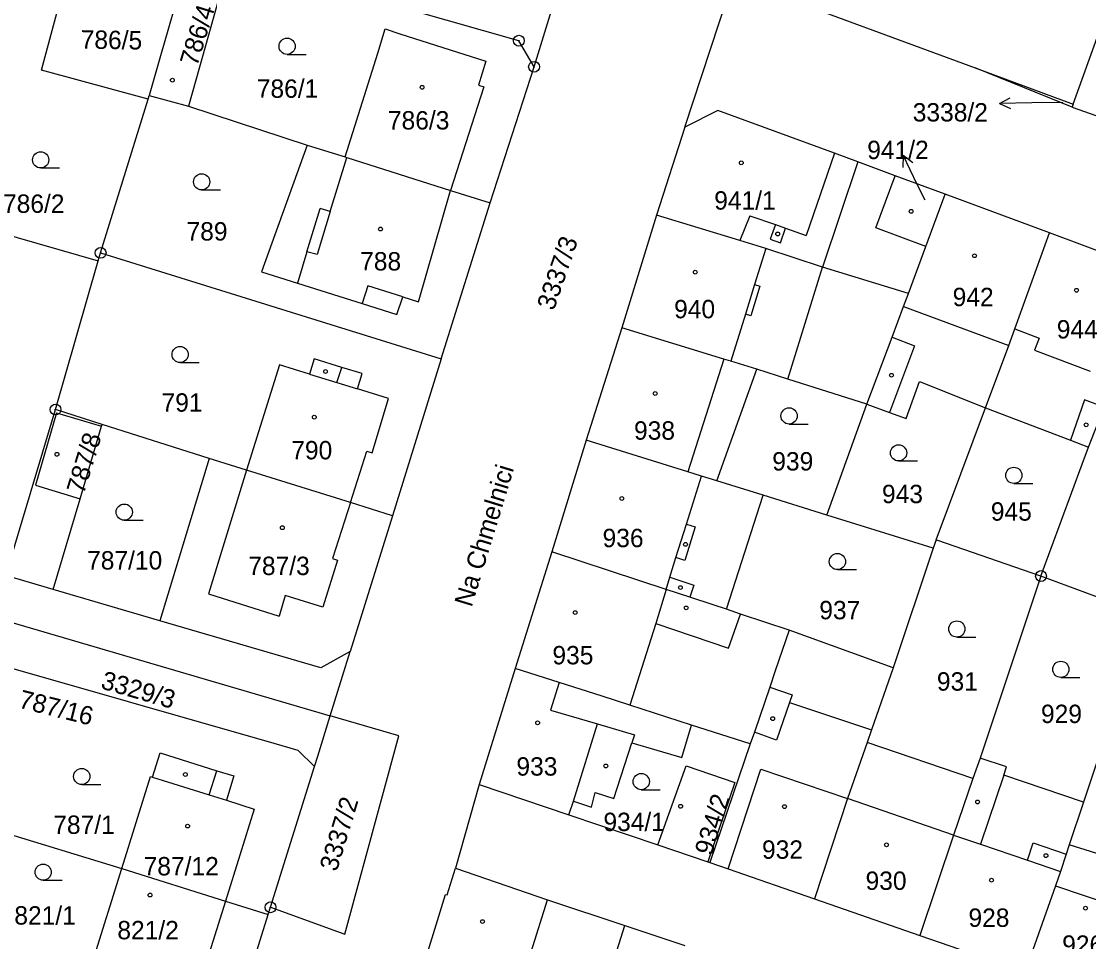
# Model space of a CAD drawing. Extents: x -733394 to -722299, y -1082822 to -1075049.
# Drawn here: x -727903.3 to -727804.6, y -1079499 to -1079413.8 of the extents above; entities that cross this region are included whole.
import ezdxf

# ---------------------------------------------------------------- set-up
doc = ezdxf.new("R2010")
doc.units = 0
for name, color, linetype in [('Hranice parcel', 7, 'Continuous'), ('Parcelní čísla', 7, 'Continuous'), ('Pop  PČ popisy', 7, 'Continuous'), ('Vnitřní kresba', 7, 'Continuous'), ('Značky bodu BP', 7, 'Continuous'), ('Značky budov', 7, 'Continuous'), ('Značky kultur', 7, 'Continuous')]:
    doc.layers.add(name, color=color, linetype=linetype)

msp = doc.modelspace()

# ---------------------------------------------------------------- linework, layer by layer
at = {"layer": 'Hranice parcel'}
for p, q in [((-727855.89, -1079418.05), (-727851.19, -1079402.75)), ((-727841.94, -1079423.64), (-727836.62, -1079407.4)), ((-727859.95, -1079430.64), (-727855.89, -1079418.05)), ((-727806.11, -1079421.77), (-727815.08, -1079418.16)), ((-727815.08, -1079418.16), (-727806.02, -1079421.52)), ((-727895.99, -1079435.26), (-727891.6, -1079421.04)), ((-727891.6, -1079421.04), (-727891.5, -1079420.7)), ((-727891.5, -1079420.7), (-727887.86, -1079421.69)), ((-727887.86, -1079421.69), (-727876.87, -1079425.31)), ((-727806.02, -1079421.52), (-727806.11, -1079421.77)), ((-727806.11, -1079421.77), (-727795.97, -1079425.43)), ((-727841.94, -1079423.64), (-727844.55, -1079431.77)), ((-727876.87, -1079425.31), (-727873.37, -1079426.39)), ((-727817.87, -1079429.83), (-727822.49, -1079428.13)), ((-727863.62, -1079429.48), (-727859.95, -1079430.64)), ((-727819.64, -1079434.67), (-727817.87, -1079429.83)), ((-727808.21, -1079433.41), (-727817.87, -1079429.83)), ((-727864.47, -1079445.07), (-727859.95, -1079430.64)), ((-727911.52, -1079431.59), (-727896.21, -1079435.99)), ((-727844.55, -1079431.77), (-727847.78, -1079442.2)), ((-727798.56, -1079437.03), (-727808.21, -1079433.41)), ((-727896.21, -1079435.99), (-727895.99, -1079435.26)), ((-727895.99, -1079435.26), (-727864.47, -1079445.07)), ((-727821.25, -1079439.02), (-727819.64, -1079434.67)), ((-727900.16, -1079449.75), (-727896.21, -1079435.99)), ((-727847.78, -1079442.2), (-727851.06, -1079452.58)), ((-727864.47, -1079445.07), (-727868.97, -1079459.58)), ((-727838.98, -1079456.35), (-727835.28, -1079446.03)), ((-727904.76, -1079465.11), (-727900.16, -1079449.75)), ((-727895.86, -1079451.12), (-727900.16, -1079449.75)), ((-727828.8, -1079459.52), (-727825.09, -1079449.24)), ((-727818.7, -1079461.81), (-727814.13, -1079449.59)), ((-727885.95, -1079454.27), (-727895.86, -1079451.12)), ((-727851.06, -1079452.58), (-727854.23, -1079462.92)), ((-727885.95, -1079454.27), (-727890.51, -1079469.28)), ((-727882.5, -1079455.37), (-727885.95, -1079454.27)), ((-727872.88, -1079458.36), (-727882.5, -1079455.37)), ((-727834.7, -1079457.68), (-727838.98, -1079456.35)), ((-727838.09, -1079468.22), (-727834.7, -1079457.68)), ((-727828.8, -1079459.52), (-727834.7, -1079457.68)), ((-727900.39, -1079466.39), (-727897.87, -1079458.02)), ((-727868.97, -1079459.58), (-727872.88, -1079458.36)), ((-727868.97, -1079459.58), (-727872.89, -1079472.12)), ((-727818.98, -1079462.57), (-727828.8, -1079459.52)), ((-727818.7, -1079461.81), (-727818.98, -1079462.57)), ((-727854.23, -1079462.92), (-727857.63, -1079473.69)), ((-727818.98, -1079462.57), (-727822.66, -1079473.65)), ((-727900.39, -1079466.39), (-727904.76, -1079465.11)), ((-727808.99, -1079465.15), (-727814.62, -1079481.99)), ((-727799.3, -1079468.79), (-727808.99, -1079465.15)), ((-727890.51, -1079469.28), (-727900.39, -1079466.39)), ((-727799.3, -1079468.79), (-727805.06, -1079486.07)), ((-727875.63, -1079473.64), (-727890.51, -1079469.28)), ((-727822.66, -1079473.65), (-727832.29, -1079470.16)), ((-727872.89, -1079472.12), (-727875.63, -1079473.64)), ((-727874.74, -1079478.07), (-727872.89, -1079472.12)), ((-727857.63, -1079473.69), (-727860.98, -1079484.42)), ((-727835.88, -1079480.68), (-727841.31, -1079478.93)), ((-727835.88, -1079480.68), (-727839.62, -1079491.64)), ((-727815.3, -1079483.89), (-727825.08, -1079480.55)), ((-727814.62, -1079481.99), (-727815.3, -1079483.89)), ((-727880.27, -1079495.79), (-727876.2, -1079482.76)), ((-727860.98, -1079484.42), (-727863.16, -1079492.16)), ((-727860.98, -1079484.42), (-727852.66, -1079487.24)), ((-727805.06, -1079486.07), (-727806.37, -1079490.01)), ((-727911.13, -1079486.97), (-727894.02, -1079492.21)), ((-727852.66, -1079487.24), (-727844.43, -1079490.02)), ((-727844.43, -1079490.02), (-727839.8, -1079491.58)), ((-727796.58, -1079493.12), (-727806.37, -1079490.01)), ((-727894.02, -1079492.21), (-727884.43, -1079495.21)), ((-727839.8, -1079491.58), (-727839.62, -1079491.64)), ((-727884.43, -1079495.21), (-727880.48, -1079496.45)), ((-727829.93, -1079495), (-727820.21, -1079498.39)), ((-727884.67, -1079509.87), (-727880.48, -1079496.45)), ((-727880.48, -1079496.45), (-727880.27, -1079495.79)), ((-727847.49, -1079497.47), (-727841.94, -1079499.32)), ((-727820.21, -1079498.39), (-727810.44, -1079501.74))]:
    msp.add_line(p, q, dxfattribs=at)
for points in [[(-727891.6, -1079421.04), (-727901.46, -1079418.35), (-727898.94, -1079408.94), (-727894.75, -1079410.04), (-727894.06, -1079407.57), (-727888.18, -1079409.19)], [(-727855.89, -1079418.05), (-727857.29, -1079415.64), (-727887.56, -1079407.03)], [(-727836.62, -1079407.4), (-727835.54, -1079410.59), (-727815.08, -1079418.16)], [(-727888.56, -1079410.5), (-727890.44, -1079417.03), (-727891.5, -1079420.7)], [(-727888.56, -1079410.5), (-727885.02, -1079411.58), (-727886.84, -1079418.07), (-727887.86, -1079421.69)], [(-727873.37, -1079426.39), (-727870.34, -1079416.8), (-727869.66, -1079414.55), (-727868.3, -1079415.01), (-727860.34, -1079417.53), (-727861.03, -1079419.74), (-727860.55, -1079419.89), (-727863.62, -1079429.48)], [(-727806.02, -1079421.52), (-727803.51, -1079414.56), (-727793.37, -1079418.23)], [(-727822.49, -1079428.13), (-727825.93, -1079426.83), (-727828.08, -1079426.03), (-727838.89, -1079422.08), (-727841.94, -1079423.64)], [(-727876.87, -1079425.31), (-727881.1, -1079437.01), (-727877.77, -1079438.06), (-727871.79, -1079439.94), (-727868.58, -1079440.95), (-727868.04, -1079439.34), (-727866.58, -1079439.8), (-727863.62, -1079429.48)], [(-727873.37, -1079426.39), (-727873.21, -1079426.44), (-727863.62, -1079429.48)], [(-727819.64, -1079434.67), (-727824.27, -1079432.96), (-727822.49, -1079428.13)], [(-727821.25, -1079439.02), (-727829.19, -1079436.59), (-727834.45, -1079434.86), (-727836.84, -1079434.13), (-727844.55, -1079431.77)], [(-727814.13, -1079449.59), (-727811.97, -1079443.83), (-727811.4, -1079442.3), (-727808.21, -1079433.41)], [(-727825.09, -1079449.24), (-727822.77, -1079443.07), (-727821.7, -1079440.21), (-727821.25, -1079439.02)], [(-727835.28, -1079446.03), (-727837.68, -1079445.28), (-727838.32, -1079445.08), (-727847.78, -1079442.2)], [(-727869.36, -1079448.73), (-727872.23, -1079447.84), (-727871.8, -1079446.43), (-727873.68, -1079445.85), (-727876.23, -1079445.06), (-727876.67, -1079446.47), (-727879.43, -1079445.61), (-727882.5, -1079455.37)], [(-727825.09, -1079449.24), (-727832.42, -1079446.93), (-727835.28, -1079446.03)], [(-727804.59, -1079453.22), (-727803.13, -1079449.54), (-727802.42, -1079447.68), (-727802.08, -1079446.74)], [(-727825.09, -1079449.24), (-727822.99, -1079450.01), (-727821.46, -1079450.57), (-727820.24, -1079447.15), (-727814.13, -1079449.59)], [(-727872.88, -1079458.36), (-727871.36, -1079453.6), (-727870.87, -1079453.74), (-727869.36, -1079448.73)], [(-727814.13, -1079449.59), (-727806.27, -1079452.58), (-727804.59, -1079453.22)], [(-727897.87, -1079458.02), (-727895.91, -1079451.28), (-727895.86, -1079451.12)], [(-727838.98, -1079456.35), (-727840.4, -1079455.91), (-727841.67, -1079455.51), (-727851.06, -1079452.58)], [(-727808.99, -1079465.15), (-727805.18, -1079454.81), (-727804.59, -1079453.22)], [(-727808.99, -1079465.15), (-727818.52, -1079461.87), (-727818.7, -1079461.81)], [(-727838.09, -1079468.22), (-727839.31, -1079467.82), (-727841.48, -1079467.11), (-727843.68, -1079466.39), (-727846.18, -1079465.57), (-727854.23, -1079462.92)], [(-727832.29, -1079470.16), (-727836.8, -1079468.68), (-727838.09, -1079468.22)], [(-727906.91, -1079472.93), (-727905.91, -1079468.96), (-727874.74, -1079478.07)], [(-727832.29, -1079470.16), (-727833.58, -1079473.93), (-727834.09, -1079475.44), (-727835.5, -1079479.58), (-727835.88, -1079480.68)], [(-727876.2, -1079482.76), (-727877.72, -1079481.28), (-727879.94, -1079480.64), (-727906.91, -1079472.93)], [(-727841.31, -1079478.93), (-727847.04, -1079477.1), (-727849.59, -1079476.27), (-727853.56, -1079475), (-727857.63, -1079473.69)], [(-727822.66, -1079473.65), (-727824.67, -1079479.37), (-727825.08, -1079480.55)], [(-727880.27, -1079495.79), (-727873.4, -1079498.28), (-727868.39, -1079479.93), (-727874.74, -1079478.07)], [(-727876.2, -1079482.76), (-727875.9, -1079481.81), (-727874.74, -1079478.07)], [(-727852.66, -1079487.24), (-727852.23, -1079485.96), (-727850.57, -1079486.52), (-727850.23, -1079485.17), (-727848.51, -1079485.72), (-727846.85, -1079480.58), (-727842.22, -1079481.92), (-727841.31, -1079478.93)], [(-727825.08, -1079480.55), (-727826.9, -1079485.74), (-727829.93, -1079495)], [(-727894.02, -1079492.21), (-727891.36, -1079483.7), (-727891.19, -1079483.76), (-727890.48, -1079481.5), (-727885.23, -1079483.16), (-727883.66, -1079483.64), (-727884.35, -1079485.89), (-727881.77, -1079486.72), (-727884.43, -1079495.21)], [(-727805.06, -1079486.07), (-727812.44, -1079483.56), (-727812.18, -1079482.8), (-727814.62, -1079481.99)], [(-727844.43, -1079490.02), (-727841.82, -1079482.7), (-727837.31, -1079484.24), (-727839.8, -1079491.58)], [(-727815.3, -1079483.89), (-727817.07, -1079489.13), (-727820.21, -1079498.39)], [(-727806.37, -1079490.01), (-727806.65, -1079490.88), (-727807.19, -1079492.48), (-727807.65, -1079493.79), (-727810.44, -1079501.74)], [(-727884.43, -1079495.21), (-727887.12, -1079503.76), (-727889.45, -1079503.04), (-727889.96, -1079504.73), (-727891.86, -1079504.14), (-727895.33, -1079503.06), (-727894.8, -1079501.36), (-727896.71, -1079500.77), (-727894.02, -1079492.21)], [(-727866.59, -1079502.7), (-727864.07, -1079494.6), (-727863.93, -1079494.64), (-727863.16, -1079492.16)], [(-727863.16, -1079492.16), (-727854.64, -1079495.09), (-727847.49, -1079497.47)], [(-727839.62, -1079491.64), (-727837.93, -1079492.23), (-727829.93, -1079495)], [(-727855.54, -1079506.23), (-727853.83, -1079500.7), (-727849.01, -1079502.24), (-727847.49, -1079497.47)]]:
    msp.add_lwpolyline(points, dxfattribs=at)
at = {"layer": 'Pop  PČ popisy'}
for p, q in [((-727812.831, -1079421.432), (-727811.838, -1079420.914)), ((-727809.83, -1079421.38), (-727812.831, -1079421.432)), ((-727812.831, -1079421.432), (-727811.82, -1079421.916)), ((-727806.96, -1079421.34), (-727809.83, -1079421.38)), ((-727821.746, -1079426.233), (-727821.757, -1079427.352)), ((-727820.43, -1079428.93), (-727821.746, -1079426.233)), ((-727821.746, -1079426.233), (-727820.856, -1079426.913)), ((-727819.71, -1079430.4), (-727820.43, -1079428.93))]:
    msp.add_line(p, q, dxfattribs=at)
at = {"layer": 'Vnitřní kresba'}
for p, q in [((-727828.08, -1079426.03), (-727830.7, -1079433.64)), ((-727874.74, -1079431.43), (-727873.21, -1079426.44)), ((-727825.93, -1079426.83), (-727829.19, -1079436.59)), ((-727876.9, -1079435.15), (-727875.68, -1079431.15)), ((-727874.74, -1079431.43), (-727875.68, -1079431.15)), ((-727874.74, -1079431.43), (-727875.96, -1079435.42)), ((-727835.93, -1079431.84), (-727836.84, -1079434.13)), ((-727835.93, -1079431.84), (-727833.56, -1079432.65)), ((-727833.56, -1079432.65), (-727834.03, -1079433.99)), ((-727833.56, -1079432.65), (-727832.62, -1079432.98)), ((-727833.08, -1079434.32), (-727832.62, -1079432.98)), ((-727832.62, -1079432.98), (-727830.7, -1079433.64)), ((-727834.03, -1079433.99), (-727833.08, -1079434.32)), ((-727876.9, -1079435.15), (-727877.77, -1079438.06)), ((-727875.96, -1079435.42), (-727876.9, -1079435.15)), ((-727834.45, -1079434.86), (-727835.48, -1079438.18)), ((-727832.42, -1079446.93), (-727829.19, -1079436.59)), ((-727835.48, -1079438.18), (-727836.33, -1079440.92)), ((-727835.48, -1079438.18), (-727834.99, -1079438.33)), ((-727871.28, -1079438.32), (-727871.79, -1079439.94)), ((-727868.04, -1079439.34), (-727871.28, -1079438.32)), ((-727834.99, -1079438.33), (-727835.84, -1079441.08)), ((-727821.7, -1079440.21), (-727811.97, -1079443.83)), ((-727836.33, -1079440.92), (-727837.68, -1079445.28)), ((-727835.84, -1079441.08), (-727836.33, -1079440.92)), ((-727822.77, -1079443.07), (-727820.68, -1079443.86)), ((-727811.4, -1079442.3), (-727809.16, -1079443.14)), ((-727809.16, -1079443.14), (-727809.58, -1079444.26)), ((-727820.68, -1079443.86), (-727822.99, -1079450.01)), ((-727838.32, -1079445.08), (-727841.67, -1079455.51)), ((-727809.58, -1079444.26), (-727804.44, -1079446.19)), ((-727874.12, -1079447.26), (-727873.68, -1079445.85)), ((-727876.67, -1079446.47), (-727874.12, -1079447.26)), ((-727874.12, -1079447.26), (-727872.23, -1079447.84)), ((-727804.95, -1079448.86), (-727806.27, -1079452.58)), ((-727803.13, -1079449.54), (-727804.95, -1079448.86)), ((-727900.08, -1079450.06), (-727902.01, -1079456.76)), ((-727900.08, -1079450.06), (-727895.91, -1079451.28)), ((-727882.5, -1079455.37), (-727886.01, -1079466.8)), ((-727841.79, -1079460.34), (-727840.4, -1079455.91)), ((-727902.01, -1079456.76), (-727897.87, -1079458.02)), ((-727872.88, -1079458.36), (-727874.53, -1079463.54)), ((-727842.76, -1079463.45), (-727841.79, -1079460.34)), ((-727840.98, -1079460.6), (-727841.95, -1079463.7)), ((-727841.79, -1079460.34), (-727840.98, -1079460.6)), ((-727874.07, -1079463.69), (-727875.42, -1079468.02)), ((-727874.53, -1079463.54), (-727874.07, -1079463.69)), ((-727843.33, -1079465.26), (-727842.76, -1079463.45)), ((-727841.95, -1079463.7), (-727842.76, -1079463.45)), ((-727843.68, -1079466.39), (-727843.33, -1079465.26)), ((-727843.33, -1079465.26), (-727841.12, -1079466)), ((-727886.01, -1079466.8), (-727879.48, -1079468.86)), ((-727843.68, -1079466.39), (-727844.61, -1079469.53)), ((-727841.12, -1079466), (-727841.48, -1079467.11)), ((-727878.9, -1079466.96), (-727879.48, -1079468.86)), ((-727875.42, -1079468.02), (-727878.9, -1079466.96)), ((-727844.61, -1079469.53), (-727847.04, -1079477.1)), ((-727853.56, -1079475), (-727854.38, -1079477.55)), ((-727834.09, -1079475.44), (-727832.02, -1079476.15)), ((-727832.02, -1079476.15), (-727832.25, -1079476.84)), ((-727854.38, -1079477.55), (-727850.03, -1079478.83)), ((-727832.25, -1079476.84), (-727833.45, -1079480.33)), ((-727832.25, -1079476.84), (-727824.67, -1079479.37)), ((-727852.23, -1079485.96), (-727850.03, -1079478.83)), ((-727850.03, -1079478.83), (-727846.61, -1079479.84)), ((-727833.45, -1079480.33), (-727835.5, -1079479.58)), ((-727846.61, -1079479.84), (-727846.85, -1079480.58)), ((-727885.94, -1079485.4), (-727885.23, -1079483.16)), ((-727837.93, -1079492.23), (-727834.9, -1079483)), ((-727834.9, -1079483), (-727826.9, -1079485.74)), ((-727812.44, -1079483.56), (-727814.58, -1079489.96)), ((-727891.19, -1079483.76), (-727885.94, -1079485.4)), ((-727885.94, -1079485.4), (-727884.35, -1079485.89)), ((-727817.07, -1079489.13), (-727826.9, -1079485.74)), ((-727817.07, -1079489.13), (-727814.58, -1079489.96)), ((-727814.58, -1079489.96), (-727810.25, -1079491.44)), ((-727810.25, -1079491.44), (-727809.7, -1079489.84)), ((-727809.7, -1079489.84), (-727806.65, -1079490.88)), ((-727810.25, -1079491.44), (-727807.19, -1079492.48)), ((-727807.65, -1079493.79), (-727797.92, -1079497.1)), ((-727856.17, -1079499.92), (-727854.64, -1079495.09))]:
    msp.add_line(p, q, dxfattribs=at)
msp.add_lwpolyline([(-727844.61, -1079469.53), (-727837.9, -1079471.81), (-727836.8, -1079468.68)], dxfattribs=at)
at = {"layer": 'Značky bodu BP'}
for centre, radius in [((-727857.29, -1079415.64), 0.5), ((-727857.29, -1079415.64), 0.0303), ((-727855.89, -1079418.05), 0.5), ((-727855.89, -1079418.05), 0.0303), ((-727895.99, -1079435.26), 0.5), ((-727895.99, -1079435.26), 0.0303), ((-727900.16, -1079449.75), 0.5), ((-727900.16, -1079449.75), 0.0303), ((-727808.99, -1079465.15), 0.5), ((-727808.99, -1079465.15), 0.0303), ((-727880.27, -1079495.79), 0.5), ((-727880.27, -1079495.79), 0.0303)]:
    msp.add_circle(centre, radius, dxfattribs=at)
at = {"layer": 'Značky budov'}
for centre in [(-727889.347, -1079419.289), (-727866.247, -1079419.949), (-727836.717, -1079426.929), (-727821.007, -1079431.419), (-727870.097, -1079433.059), (-727833.347, -1079433.509), (-727815.137, -1079435.529), (-727840.977, -1079437.049), (-727805.707, -1079438.719), (-727875.177, -1079446.229), (-727822.817, -1079446.579), (-727844.687, -1079448.269), (-727876.217, -1079450.459), (-727804.807, -1079451.169), (-727900.027, -1079453.889), (-727847.767, -1079457.979), (-727879.177, -1079460.679), (-727841.877, -1079462.219), (-727842.347, -1079466.219), (-727852.087, -1079468.529), (-727841.817, -1079468.099), (-727855.557, -1079478.729), (-727833.807, -1079478.339), (-727849.247, -1079482.719), (-727888.147, -1079483.509), (-727842.327, -1079486.449), (-727832.717, -1079486.479), (-727814.857, -1079486.049), (-727887.937, -1079488.279), (-727823.277, -1079490.009), (-727808.527, -1079491.009), (-727813.567, -1079493.279), (-727891.417, -1079494.659), (-727804.877, -1079495.869), (-727860.657, -1079497.109)]:
    msp.add_circle(centre, 0.175, dxfattribs=at)
at = {"layer": 'Značky kultur'}
for p, q in [((-727878.733, -1079416.9), (-727876.983, -1079416.9)), ((-727901.533, -1079427.41), (-727899.783, -1079427.41)), ((-727886.643, -1079429.44), (-727884.893, -1079429.44)), ((-727888.633, -1079445.41), (-727886.883, -1079445.41)), ((-727832.293, -1079451.09), (-727830.543, -1079451.09)), ((-727822.163, -1079454.51), (-727820.413, -1079454.51)), ((-727811.503, -1079456.59), (-727809.753, -1079456.59)), ((-727893.803, -1079459.99), (-727892.053, -1079459.99)), ((-727827.823, -1079464.56), (-727826.073, -1079464.56)), ((-727816.773, -1079470.8), (-727815.023, -1079470.8)), ((-727807.153, -1079474.53), (-727805.403, -1079474.53)), ((-727897.733, -1079484.44), (-727895.983, -1079484.44)), ((-727845.973, -1079484.91), (-727844.223, -1079484.91)), ((-727901.303, -1079493.29), (-727899.553, -1079493.29))]:
    msp.add_line(p, q, dxfattribs=at)
for centre in [(-727878.733, -1079416.15), (-727901.533, -1079426.66), (-727886.643, -1079428.69), (-727888.633, -1079444.66), (-727832.293, -1079450.34), (-727822.163, -1079453.76), (-727811.503, -1079455.84), (-727893.803, -1079459.24), (-727827.823, -1079463.81), (-727816.773, -1079470.05), (-727807.153, -1079473.78), (-727897.733, -1079483.69), (-727845.973, -1079484.16), (-727901.303, -1079492.54)]:
    msp.add_circle(centre, 0.75, dxfattribs=at)

# ---------------------------------------------------------------- texts
at = {"layer": 'Parcelní čísla'}
for s, rotation, p in [('786/4', 73, (-727887.067, -1079418.078)), ('786/5', 359, (-727897.844, -1079416.359)), ('3337/3', 71, (-727854.066, -1079440.676)), ('787/8', 73, (-727897.547, -1079457.658)), ('3329/3', 344, (-727896.064, -1079475.527)), ('787/16', 346, (-727903.665, -1079477.304)), ('3337/2', 73, (-727874.147, -1079492.558)), ('934/2', 73, (-727839.437, -1079491.078))]:
    msp.add_text(s, height=1.7, rotation=rotation, dxfattribs=at).set_placement(p)
for s, p in [('786/1', (-727881.54, -1079420.92)), ('3338/2', (-727820.855, -1079423.11)), ('786/3', (-727869.41, -1079423.85)), ('941/2', (-727825.066, -1079426.59)), ('786/2', (-727905.02, -1079431.56)), ('941/1', (-727839.22, -1079431.26)), ('789', (-727888.04, -1079434.12)), ('788', (-727871.98, -1079436.89)), ('942', (-727817.16, -1079440.19)), ('940', (-727842.93, -1079441.31)), ('944', (-727807.53, -1079443.18)), ('791', (-727890.35, -1079449.95)), ('938', (-727846.64, -1079452.54)), ('790', (-727878.35, -1079454.36)), ('939', (-727833.85, -1079455.39)), ('943', (-727823.7, -1079458.41)), ('945', (-727813.63, -1079460.03)), ('936', (-727849.55, -1079462.48)), ('787/10', (-727897.24, -1079464.55)), ('787/3', (-727882.33, -1079465.06)), ('937', (-727829.5, -1079469.15)), ('935', (-727854.19, -1079473.32)), ('931', (-727818.62, -1079475.75)), ('929', (-727808.99, -1079478.75)), ('933', (-727857.52, -1079483.61)), ('787/1', (-727900.37, -1079489)), ('934/1', (-727849.47, -1079488.74)), ('932', (-727834.8, -1079491.3)), ('787/12', (-727892.01, -1079492.84)), ('930', (-727825.22, -1079494.18)), ('821/1', (-727903.97, -1079497.39)), ('928', (-727815.7, -1079497.6)), ('821/2', (-727894.44, -1079498.75)), ('926', (-727807.03, -1079500.09))]:
    msp.add_text(s, height=1.7, dxfattribs=at).set_placement(p)
at = {"layer": 'Pop  PČ popisy'}
msp.add_text('Na Chmelnici', height=1.7, rotation=73, dxfattribs=at).set_placement((-727861.667, -1079468.098))

doc.saveas('drawing.dxf')
